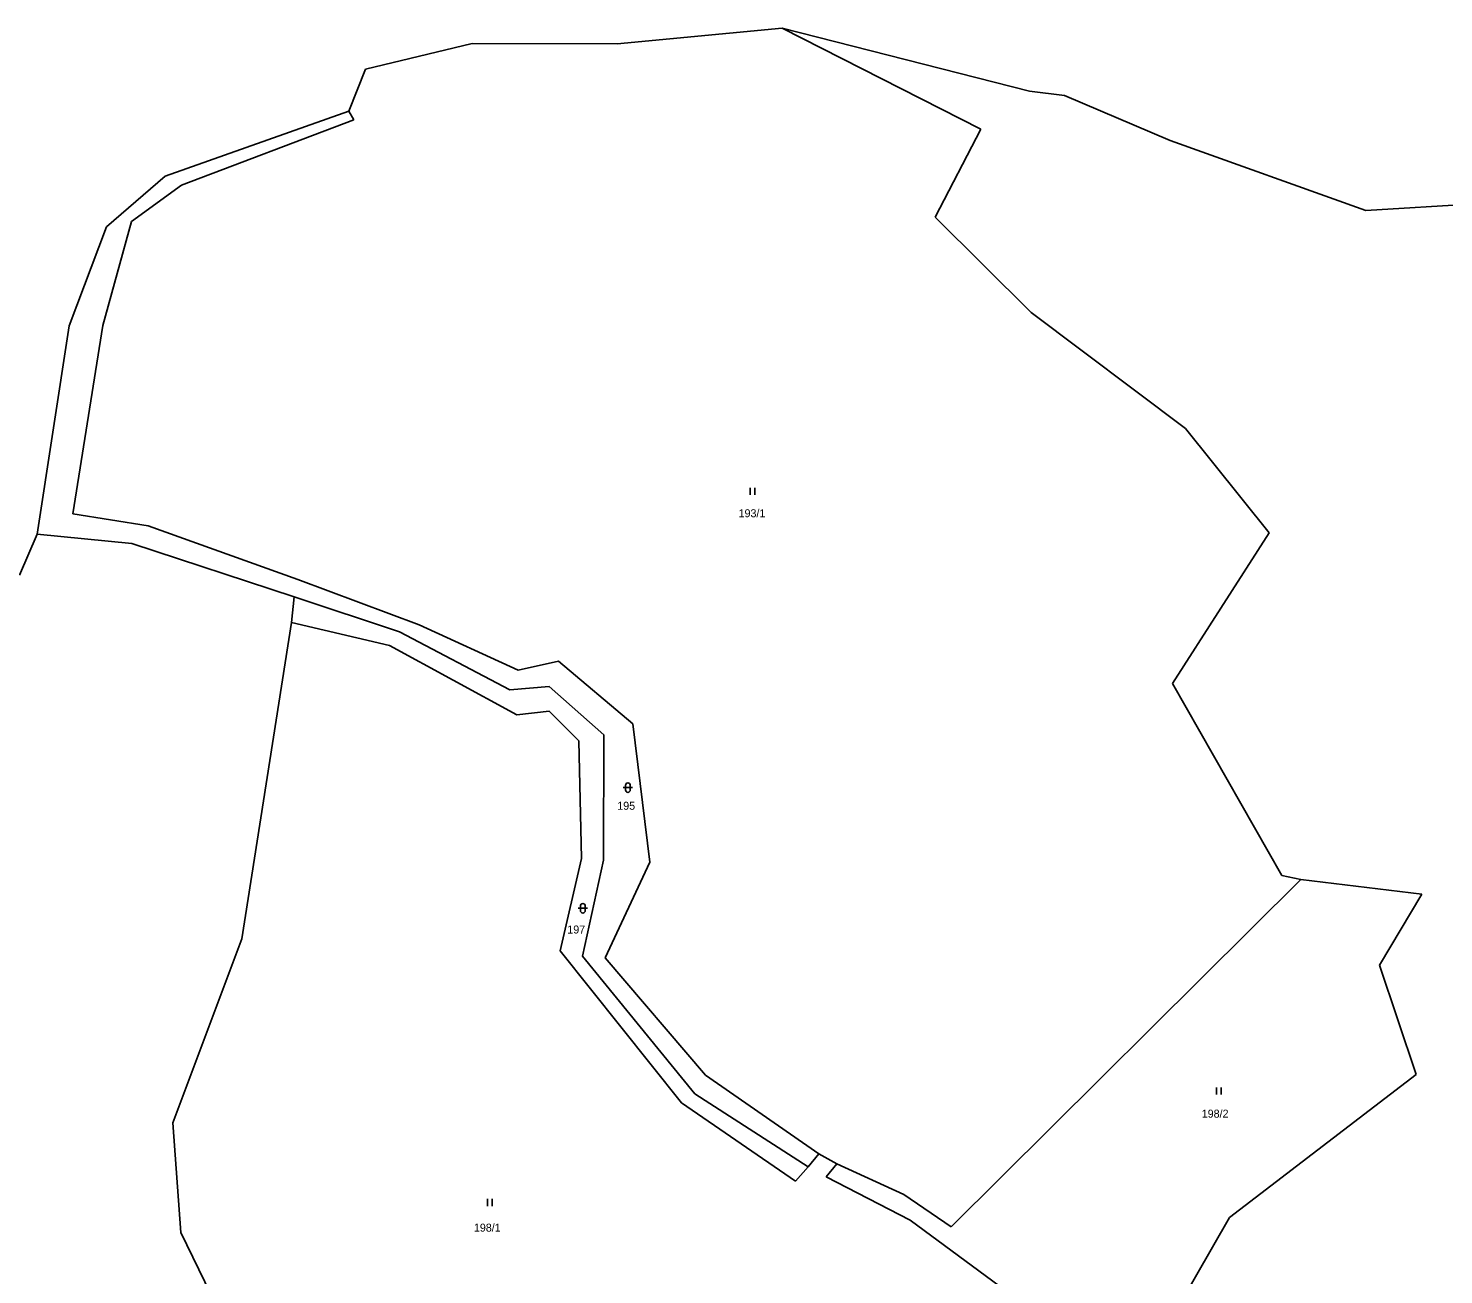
# Model space of a CAD drawing. Extents: x -754970 to -752637, y -970569 to -968179.
# Drawn here: x -753473.5 to -753172.7, y -968443.9 to -968179.1 of the extents above; entities that cross this region are included whole.
import ezdxf
from ezdxf.enums import TextEntityAlignment as Align

# ---------------------------------------------------------------- set-up
doc = ezdxf.new("R2010")
doc.units = 0
doc.header["$LTSCALE"] = 0.68
doc.layers.add('1', color=7, linetype='Continuous', lineweight=25)
doc.layers.add('3', color=7, linetype='Continuous', lineweight=25)
doc.layers.add('2', color=7, linetype='Continuous')

msp = doc.modelspace()

# ---------------------------------------------------------------- linework, layer by layer
at = {"layer": '1'}
for p, q in [((-753348.37, -968182.4), (-753313.33, -968179.07)), ((-753313.33, -968179.07), (-753260.75, -968192.43)), ((-753271.06, -968200.53), (-753313.33, -968179.07)), ((-753401.82, -968187.74), (-753379.17, -968182.3)), ((-753379.17, -968182.3), (-753348.37, -968182.4)), ((-753405.37, -968196.68), (-753401.82, -968187.74)), ((-753260.75, -968192.43), (-753253.32, -968193.33)), ((-753253.32, -968193.33), (-753230.87, -968202.92)), ((-753444.37, -968210.47), (-753405.37, -968196.68)), ((-753440.95, -968212.42), (-753404.29, -968198.5)), ((-753404.29, -968198.5), (-753405.37, -968196.68)), ((-753280.8, -968219.18), (-753271.06, -968200.53)), ((-753230.87, -968202.92), (-753189.26, -968217.76)), ((-753456.88, -968221.22), (-753444.37, -968210.47)), ((-753451.54, -968220.11), (-753440.95, -968212.42)), ((-753189.26, -968217.76), (-753164.62, -968216.32)), ((-753457.64, -968242.22), (-753451.54, -968220.11)), ((-753260.36, -968239.43), (-753280.8, -968219.18)), ((-753464.79, -968242.3), (-753456.88, -968221.22)), ((-753227.62, -968264.11), (-753260.36, -968239.43)), ((-753471.58, -968286.56), (-753464.79, -968242.3)), ((-753463.99, -968282.21), (-753457.64, -968242.22)), ((-753209.82, -968286.26), (-753227.62, -968264.11)), ((-753448, -968284.76), (-753463.99, -968282.21)), ((-753475.37, -968295.27), (-753471.58, -968286.56)), ((-753451.46, -968288.57), (-753471.58, -968286.56)), ((-753416.21, -968296.21), (-753448, -968284.76)), ((-753230.38, -968318.27), (-753209.82, -968286.26)), ((-753417.01, -968299.85), (-753451.46, -968288.57)), ((-753390.41, -968305.84), (-753416.21, -968296.21)), ((-753417.54, -968305.36), (-753417.01, -968299.85)), ((-753417.01, -968299.85), (-753394.58, -968307.29)), ((-753417.54, -968305.36), (-753428.14, -968372.55)), ((-753396.76, -968310.2), (-753417.54, -968305.36)), ((-753394.58, -968307.29), (-753371.15, -968319.65)), ((-753369.69, -968324.92), (-753396.76, -968310.2)), ((-753345.05, -968326.83), (-753360.84, -968313.57)), ((-753371.15, -968319.65), (-753362.79, -968318.92)), ((-753362.79, -968318.92), (-753351.21, -968329.19)), ((-753207.15, -968359.07), (-753230.38, -968318.27)), ((-753362.79, -968324.19), (-753369.69, -968324.92)), ((-753356.53, -968330.48), (-753362.79, -968324.19)), ((-753341.38, -968356.24), (-753345.05, -968326.83)), ((-753355.92, -968355.46), (-753356.53, -968330.48)), ((-753351.21, -968329.19), (-753351.23, -968355.81)), ((-753355.92, -968355.46), (-753360.45, -968375.1)), ((-753351.23, -968355.81), (-753355.72, -968376.21)), ((-753350.91, -968376.58), (-753341.38, -968356.24)), ((-753203.06, -968359.92), (-753277.36, -968433.78)), ((-753203.06, -968359.92), (-753207.15, -968359.07)), ((-753177.4, -968363.09), (-753203.06, -968359.92)), ((-753177.4, -968363.09), (-753186.4, -968378.14)), ((-753428.14, -968372.55), (-753442.76, -968411.65)), ((-753360.45, -968375.1), (-753334.7, -968407.42)), ((-753355.72, -968376.21), (-753331.84, -968405.51)), ((-753329.62, -968401.49), (-753350.91, -968376.58)), ((-753178.56, -968401.35), (-753186.4, -968378.14)), ((-753305.47, -968418.22), (-753329.62, -968401.49)), ((-753218.28, -968431.73), (-753178.56, -968401.35)), ((-753307.8, -968420.98), (-753331.84, -968405.51)), ((-753334.7, -968407.42), (-753310.45, -968424.05)), ((-753442.76, -968411.65), (-753441.06, -968434.96)), ((-753305.47, -968418.22), (-753307.8, -968420.98)), ((-753305.47, -968418.22), (-753301.65, -968420.34)), ((-753310.45, -968424.05), (-753307.8, -968420.98)), ((-753301.65, -968420.34), (-753303.98, -968423.1)), ((-753301.65, -968420.34), (-753287.43, -968426.91)), ((-753286.08, -968432.31), (-753303.98, -968423.1)), ((-753287.43, -968426.91), (-753277.36, -968433.78)), ((-753238.6, -968467.36), (-753286.08, -968432.31)), ((-753238.6, -968467.36), (-753218.28, -968431.73)), ((-753441.06, -968434.96), (-753430.04, -968457.53))]:
    msp.add_line(p, q, dxfattribs=at)
msp.add_lwpolyline([(-753360.84, -968313.57), (-753369.39, -968315.43), (-753390.41, -968305.84)], dxfattribs=at)
at = {"layer": '3'}
for p, q in [((-753320.071, -968278.22), (-753320.071, -968276.72)), ((-753319.07, -968278.22), (-753319.07, -968276.72)), ((-753347.081, -968340.421), (-753345.079, -968340.421)), ((-753346.581, -968339.921), (-753346.581, -968340.922)), ((-753345.579, -968340.922), (-753345.579, -968339.921)), ((-753356.651, -968366.061), (-753354.649, -968366.061)), ((-753356.151, -968365.561), (-753356.151, -968366.562)), ((-753355.149, -968366.562), (-753355.149, -968365.561)), ((-753220.991, -968405.62), (-753220.991, -968404.12)), ((-753219.99, -968405.62), (-753219.99, -968404.12)), ((-753375.881, -968429.32), (-753375.881, -968427.82)), ((-753374.88, -968429.32), (-753374.88, -968427.82))]:
    msp.add_line(p, q, dxfattribs=at)
for centre, start, end in [((-753346.08, -968339.9209), 0, 180), ((-753346.08, -968340.9209), 180, 359.98789), ((-753355.65, -968365.5609), 0, 180), ((-753355.65, -968366.5609), 180, 359.98789)]:
    msp.add_arc(centre, 0.5, start, end, dxfattribs=at)

# ---------------------------------------------------------------- texts
at = {"layer": '2'}
for s, p in [('193/1', (-753319.71, -968282.965)), ('195', (-753346.439, -968345.125)), ('197', (-753357.049, -968371.415)), ('198/2', (-753221.3, -968410.545)), ('198/1', (-753375.95, -968434.765))]:
    msp.add_text(s, height=1.7, dxfattribs=at).set_placement(p, align=Align.CENTER)

doc.saveas('drawing.dxf')
